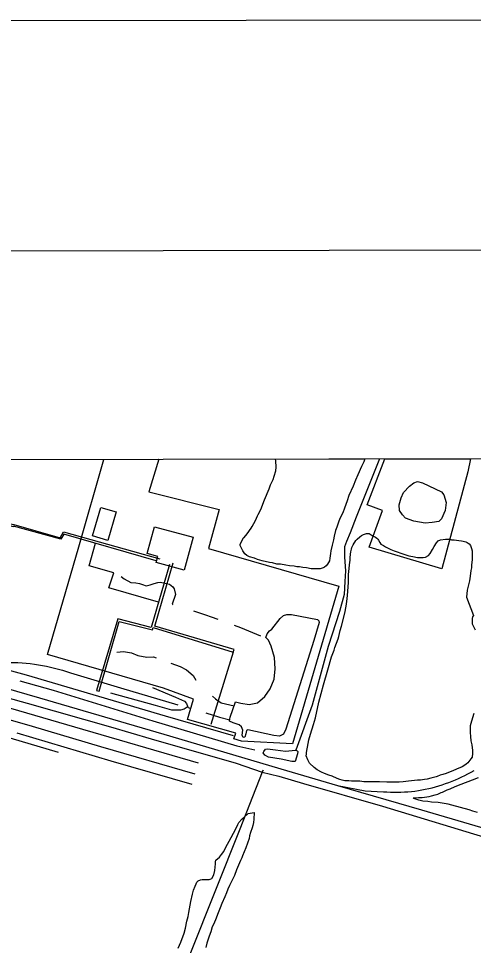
# Model space of a CAD drawing. Extents: x 3324104 to 3361979, y 612876 to 638273.
# Drawn here: x 3357754 to 3358988, y 635173 to 637690 of the extents above; entities that cross this region are included whole.
import ezdxf

# ---------------------------------------------------------------- set-up
doc = ezdxf.new("R2010")
doc.units = 0
for name, color, linetype in [('G-ANNO-NPLT', 7, 'Continuous'), ('V-ANNO-SYMB', 7, 'Continuous'), ('V-BLDG-OTLN', 7, 'Continuous'), ('V-GRID-FRAM', 7, 'Continuous'), ('V-RAIL-TRAK', 7, 'Continuous'), ('V-SITE-OTLN', 7, 'Continuous'), ('V-SITE-VEGE', 7, 'Continuous'), ('V-TOPO-SHOR', 7, 'Continuous'), ('V-UTIL-LINE', 7, 'Continuous')]:
    doc.layers.add(name, color=color, linetype=linetype)

msp = doc.modelspace()

# ---------------------------------------------------------------- linework, layer by layer
at = {"layer": 'G-ANNO-NPLT'}
msp.add_lwpolyline([(3324729.4, 613459.1), (3361396, 613523.1), (3361353.8, 637689.8), (3324687.2, 637625.8)], close=True, dxfattribs=at)
at = {"layer": 'V-ANNO-SYMB'}
msp.add_lwpolyline([(3327478.4, 614089), (3360561.6, 614146.7), (3360521.6, 637063.3), (3327438.4, 637005.5), (3327478.4, 614089)], dxfattribs=at)
at = {"layer": 'V-BLDG-OTLN'}
for points in [[(3357954.3, 636284.7), (3357976.9, 636362.1), (3358018.3, 636350), (3357995.7, 636272.6)], [(3358227.6, 636281), (3358203.3, 636192.1), (3358127.3, 636212.9), (3358131.6, 636228.7), (3358102.7, 636236.7), (3358122.6, 636309.7)]]:
    msp.add_lwpolyline(points, close=True, dxfattribs=at)
at = {"layer": 'V-GRID-FRAM'}
msp.add_lwpolyline([(3328194.1, 636440.7), (3359767.9, 636495.9), (3359807.6, 618312.1), (3328217.9, 618256.9), (3328194.1, 636440.7)], dxfattribs=at)
at = {"layer": 'V-RAIL-TRAK'}
for points in [[(3356558.7, 636166.5), (3356572.7, 636160.6), (3356586.8, 636155), (3356601, 636149.5), (3356615.3, 636144.2), (3356629.6, 636139.1), (3356644, 636134.2), (3356658.5, 636129.5), (3356673, 636125), (3356687.6, 636120.7), (3356702.2, 636116.6), (3356716.9, 636112.6), (3356929.3, 636050.8), (3357255.5, 635955.5), (3357572.7, 635863.1), (3357905.9, 635766.4), (3358241.1, 635669)], [(3358232.6, 635637.7), (3357977.2, 635712.4), (3357791.8, 635767.1), (3357479.5, 635856.7), (3357155.4, 635952.7), (3356885.4, 636033.7), (3356779.2, 636065.6), (3356765.1, 636070.3), (3356751, 636075.2), (3356737.1, 636080.2), (3356723.2, 636085.5), (3356709.4, 636091), (3356695.6, 636096.7), (3356682, 636102.6), (3356668.5, 636108.8), (3356655, 636115.1), (3356608.6, 636137)], [(3358337, 635741.6), (3358152.3, 635794.9), (3357774.8, 635906.5), (3357735.2, 635917.2), (3357721.8, 635920), (3357708.3, 635922.5), (3357694.8, 635924.9), (3357681.3, 635927), (3357667.7, 635928.9), (3357654.1, 635930.5), (3357640.5, 635932), (3357626.8, 635933.2), (3357613.2, 635934.2), (3357599.5, 635935), (3357585.8, 635935.5), (3357526, 635938.7), (3357505.8, 635941.4), (3357485.6, 635944.3), (3357465.5, 635947.4), (3357445.4, 635950.8)], [(3357463, 635945.7), (3357810.1, 635844.7), (3358147.4, 635746.6), (3358480.6, 635647.8), (3358618.8, 635607.2), (3358846.4, 635540.5), (3358991.1, 635498.6), (3359143.4, 635454.4), (3359375.6, 635388.2), (3359500.2, 635352.7), (3359668.2, 635304.3)], [(3357585.8, 635935.5), (3357619, 635937.2), (3357652.3, 635938.7), (3357685.5, 635939.9), (3357718.8, 635940.8), (3357752, 635941.4), (3357763.2, 635940.5), (3357774.3, 635939.4), (3357785.4, 635938.1), (3357796.5, 635936.6), (3357807.6, 635934.8), (3357818.6, 635932.9), (3357829.6, 635930.7), (3357840.5, 635928.3), (3357851.4, 635925.8), (3357862.2, 635923), (3357873, 635920), (3357883.8, 635916.8), (3357894.4, 635913.4)], [(3357894.4, 635913.4), (3358030.5, 635872.2), (3358185.9, 635826)], [(3358224.9, 635609.5), (3358004.8, 635673.5), (3357750.1, 635748.8)], [(3358618.8, 635607.2), (3358693.8, 635592.9), (3358710.3, 635591.7), (3358726.8, 635590.8), (3358743.3, 635590.2), (3358752.8, 635589.5), (3358762.3, 635589), (3358771.8, 635588.8), (3358781.4, 635588.7), (3358790.9, 635588.9), (3358800.4, 635589.4), (3358809.9, 635590), (3358819.4, 635590.9), (3358828.8, 635592), (3358838.2, 635593.4), (3358847.6, 635594.9), (3358857, 635596.7), (3358866.3, 635598.7), (3358875.5, 635601), (3358884.7, 635603.4), (3358893.8, 635606.1), (3358902.9, 635609), (3358911.9, 635612), (3358920.8, 635615.3), (3358929.7, 635618.7), (3358938.5, 635622.3), (3358947.2, 635626.2), (3358955.8, 635630.2), (3358964.3, 635634.4), (3358972.7, 635638.8), (3358981.1, 635643.3), (3358989.3, 635648.1)]]:
    msp.add_lwpolyline(points, dxfattribs=at)
at = {"layer": 'V-SITE-OTLN'}
for p, q in [((3357917.4, 636254.7), (3357984.9, 636492.7)), ((3357984.9, 636492.7), (3358134, 636493)), ((3358134, 636493), (3358107.3, 636404.1)), ((3358698.9, 636369.6), (3358747.4, 636494.1)), ((3358747.4, 636494.1), (3358979.8, 636494.5)), ((3358979.8, 636494.5), (3358972, 636458.5)), ((3358972, 636458.5), (3358902, 636195.4)), ((3358107.3, 636404.1), (3358298, 636356.1)), ((3358741.3, 636354), (3358698.9, 636369.6)), ((3358298, 636356.1), (3358268.7, 636250.4)), ((3358705.1, 636253.9), (3358741.3, 636354)), ((3357831.9, 635962.5), (3357917.4, 636254.7)), ((3358268.7, 636250.4), (3358622.9, 636148.4)), ((3358902, 636195.4), (3358705.1, 636253.9)), ((3358622.9, 636148.4), (3358496.8, 635720.5)), ((3358147.1, 635871.2), (3357831.9, 635962.5)), ((3358228.4, 635841.4), (3358147.1, 635871.2)), ((3358212.1, 635786.5), (3358228.4, 635841.4)), ((3358342.9, 635748.7), (3358212.1, 635786.5)), ((3358337.9, 635733.4), (3358342.9, 635748.7)), ((3358358.1, 635727), (3358337.9, 635733.4)), ((3358496.8, 635720.5), (3358358.1, 635727))]:
    msp.add_line(p, q, dxfattribs=at)
at = {"layer": 'V-SITE-VEGE'}
for p, q in [((3358450.6, 636493.6), (3358693.3, 636494)), ((3358451.8, 636489), (3358450.6, 636493.6)), ((3358452.2, 636471.4), (3358451.8, 636489)), ((3358690.1, 636485.9), (3358683.8, 636473.1)), ((3358693.3, 636494), (3358690.1, 636485.9)), ((3358446.9, 636446.7), (3358451.6, 636461.1)), ((3358451.6, 636461.1), (3358452.2, 636471.4)), ((3358683.8, 636473.1), (3358674.3, 636450.9)), ((3358437.4, 636423.5), (3358444.2, 636437.9)), ((3358444.2, 636437.9), (3358446.9, 636446.7)), ((3358667.5, 636435.9), (3358661.2, 636420)), ((3358674.3, 636450.9), (3358667.5, 636435.9)), ((3358421.1, 636382.7), (3358433.7, 636412.6)), ((3358433.7, 636412.6), (3358437.4, 636423.5)), ((3358661.2, 636420), (3358649.7, 636394.7)), ((3358649.7, 636394.7), (3358645.5, 636380.2)), ((3358410.6, 636356.4), (3358421.1, 636382.7)), ((3358638.1, 636360.1), (3358632.9, 636347.8)), ((3358645.5, 636380.2), (3358638.1, 636360.1)), ((3358396, 636327), (3358401.7, 636338.9)), ((3358401.7, 636338.9), (3358403.3, 636343)), ((3358403.3, 636343), (3358410.6, 636356.4)), ((3358632.9, 636347.8), (3358625.5, 636332.3)), ((3358384.4, 636305.4), (3358387.6, 636310.6)), ((3358387.6, 636310.6), (3358396, 636327)), ((3358616.6, 636308.1), (3358613.4, 636299.3)), ((3358621.8, 636322), (3358616.6, 636308.1)), ((3358625.5, 636332.3), (3358621.8, 636322)), ((3358365.7, 636280.7), (3358373.5, 636290)), ((3358373.5, 636290), (3358384.4, 636305.4)), ((3358609.7, 636283.8), (3358608.1, 636274)), ((3358613.4, 636299.3), (3358609.7, 636283.8)), ((3358355.2, 636262.2), (3358358.4, 636268.9)), ((3358355.2, 636258.6), (3358355.2, 636262.2)), ((3358358.2, 636251.3), (3358355.2, 636258.6)), ((3358358.4, 636268.9), (3358360.5, 636273)), ((3358360.5, 636273), (3358364.1, 636279.2)), ((3358364.1, 636279.2), (3358365.7, 636280.7)), ((3358604.4, 636260.1), (3358601.2, 636244.1)), ((3358608.1, 636274), (3358604.4, 636260.1)), ((3358361.8, 636244.6), (3358358.2, 636251.3)), ((3358367.5, 636235.7), (3358361.8, 636244.6)), ((3358373.1, 636231.6), (3358367.5, 636235.7)), ((3358600.1, 636236.8), (3358598.5, 636224.4)), ((3358601.2, 636244.1), (3358600.1, 636236.8)), ((3358380.3, 636228.4), (3358373.1, 636231.6)), ((3358393.7, 636224.2), (3358380.3, 636228.4)), ((3358401.5, 636221), (3358393.7, 636224.2)), ((3358414.9, 636217.3), (3358401.5, 636221)), ((3358434.5, 636212.6), (3358414.9, 636217.3)), ((3358442.8, 636211.5), (3358434.5, 636212.6)), ((3358454.1, 636208.3), (3358442.8, 636211.5)), ((3358463.9, 636207.7), (3358454.1, 636208.3)), ((3358478.9, 636205), (3358463.9, 636207.7)), ((3358591.6, 636207.9), (3358588.5, 636203.8)), ((3358596.9, 636216.7), (3358591.6, 636207.9)), ((3358598.5, 636224.4), (3358596.9, 636216.7)), ((3358488.7, 636203.4), (3358478.9, 636205)), ((3358501.6, 636202.3), (3358488.7, 636203.4)), ((3358508.4, 636201.2), (3358501.6, 636202.3)), ((3358515.6, 636200.7), (3358508.4, 636201.2)), ((3358524.4, 636199.1), (3358515.6, 636200.7)), ((3358534.7, 636198.5), (3358524.4, 636199.1)), ((3358547.1, 636195.8), (3358534.7, 636198.5)), ((3358554.3, 636195.2), (3358547.1, 636195.8)), ((3358563.6, 636195.2), (3358554.3, 636195.2)), ((3358571.4, 636195.7), (3358563.6, 636195.2)), ((3358579.7, 636198.2), (3358571.4, 636195.7)), ((3358583.8, 636200.2), (3358579.7, 636198.2)), ((3358588.5, 636203.8), (3358583.8, 636200.2))]:
    msp.add_line(p, q, dxfattribs=at)
for points in [[(3358651.6, 636206.5), (3358653.2, 636218.9), (3358653.3, 636225.1), (3358653.8, 636235.4), (3358655.4, 636241.6), (3358657, 636248.9), (3358657.6, 636253), (3358661.2, 636260.2), (3358668.6, 636272.1), (3358672.2, 636275.7), (3358679.5, 636282.3), (3358684.2, 636285.9), (3358689.3, 636288.5), (3358697.1, 636291.5), (3358700.7, 636291.5), (3358704.9, 636291), (3358707.4, 636289.9), (3358712.6, 636286.3), (3358719.8, 636282.6), (3358721.9, 636281), (3358726, 636278.9), (3358728, 636275.8), (3358730.1, 636273.2), (3358733.7, 636267), (3358736.7, 636262.8), (3358743.9, 636259.2), (3358749.1, 636255.5), (3358757.9, 636250.8), (3358763.5, 636248.2), (3358772.8, 636244.5), (3358799.1, 636235.6), (3358812.5, 636230.8), (3358822.8, 636228.7), (3358836.3, 636226.5), (3358851.3, 636226.4), (3358858, 636227.4), (3358865.8, 636232), (3358870.5, 636237.2), (3358876.2, 636248), (3358881.4, 636256.2), (3358887.2, 636266), (3358891.9, 636271.1), (3358898.1, 636274.2), (3358912.1, 636275.7), (3358924.5, 636275.6), (3358928.1, 636274.5), (3358933.3, 636274.5), (3358935.3, 636274), (3358942, 636273.4), (3358947.7, 636272.3), (3358955.5, 636271.8), (3358960.1, 636270.2), (3358966.8, 636268.6), (3358970.4, 636267), (3358975.6, 636263.4), (3358979.2, 636259.2), (3358982.7, 636250.9), (3358983.7, 636244.2), (3358984.1, 636230.8), (3358984.1, 636219.4), (3358982.4, 636206.5), (3358981.9, 636198.2), (3358980.3, 636190.5), (3358978.6, 636175.5), (3358976.5, 636162.6), (3358970.6, 636137.8), (3358969, 636118.7)], [(3358988.6, 635802.7), (3358982.3, 635781.5), (3358979.1, 635769.1), (3358978.5, 635751), (3358979.5, 635740.2), (3358980.9, 635728.3), (3358982.9, 635717.4), (3358985.4, 635702.4), (3358985.4, 635694.1), (3358984.3, 635684.3), (3358980.6, 635679.2), (3358972.8, 635668.9), (3358967.6, 635664.8), (3358961.4, 635660.2), (3358957.2, 635658.1), (3358941.7, 635651), (3358931.3, 635646.9), (3358924.1, 635644.4), (3358913.2, 635639.3), (3358904.9, 635636.8), (3358897.1, 635634.7), (3358888.8, 635631.7), (3358886.2, 635630.2), (3358872.2, 635627.1), (3358861.9, 635624.6), (3358854.6, 635623.6), (3358843.8, 635621.6), (3358835.5, 635621.2), (3358811.2, 635618.7), (3358796.7, 635616.8), (3358785.8, 635616.3), (3358752.8, 635616.5), (3358732.6, 635617.2), (3358690.2, 635617.4), (3358679.4, 635618.6), (3358657.1, 635618.7), (3358649.4, 635619.3), (3358643.2, 635619.3), (3358639.1, 635619.8), (3358631.8, 635621.4), (3358625.6, 635623), (3358618.4, 635626.2), (3358604.5, 635632), (3358595.7, 635635.1), (3358583.3, 635639.3), (3358575.6, 635643), (3358563.8, 635649.8), (3358556, 635655.5), (3358543.2, 635667.5), (3358538.6, 635676.3), (3358534, 635687.2), (3358534.6, 635692.4), (3358534.6, 635697), (3358536.2, 635706.8), (3358537.3, 635711.5), (3358541, 635731.1), (3358545.3, 635746.6), (3358553.7, 635772.9), (3358559, 635791), (3358568, 635833.3), (3358581.3, 635880.8), (3358592.4, 635921.5), (3358602.9, 635956.1), (3358609.8, 635974.7), (3358611.9, 635981.4), (3358620.8, 636005.6), (3358622.4, 636011.3), (3358626.2, 636028.3), (3358629.3, 636039.7), (3358638.3, 636074.8), (3358642.1, 636094.4), (3358644.2, 636106.8), (3358646.4, 636122.8), (3358648.7, 636157.9), (3358648.8, 636180.2), (3358650.5, 636196.7), (3358651.6, 636206.5)], [(3358969, 636118.7), (3358987.8, 636068.4), (3358985.2, 636065.3), (3358984.1, 636060.2), (3358984.1, 636055), (3358984.5, 636045.7), (3358992.7, 636029.6)], [(3358998.8, 635533.8), (3358985.9, 635537.5), (3358975.6, 635541.2), (3358952.9, 635547.5), (3358928.6, 635553.9), (3358919.4, 635556), (3358902.8, 635559.2), (3358891.5, 635560.8), (3358873.4, 635562), (3358864.1, 635563.6), (3358850.1, 635564.7), (3358839.8, 635566.9), (3358825.9, 635572.1), (3358824.3, 635573.7), (3358826.9, 635573.7), (3358838.3, 635574.6), (3358848.6, 635574.6), (3358867.8, 635577), (3358874, 635579.1), (3358883.8, 635582.1), (3358890.6, 635583.1), (3358899.9, 635587.7), (3358903.5, 635589.2), (3358916, 635594.8), (3358924.8, 635598.4), (3358937.8, 635604), (3358954.3, 635610.6), (3358985.4, 635622.3), (3359001, 635628.4)], [(3358186.4, 635165.2), (3358193.7, 635181.7), (3358202.7, 635206), (3358206.4, 635219.9), (3358210.6, 635239), (3358213.8, 635251.4), (3358216, 635262.2), (3358220.8, 635292.2), (3358225.1, 635311.8), (3358228.2, 635322.6), (3358232.4, 635333.5), (3358235.1, 635339.7), (3358237.7, 635344.8), (3358241.3, 635348.4), (3358247.5, 635350.9), (3358251.7, 635352), (3358270.3, 635351.8), (3358273.9, 635352.3), (3358278.1, 635354.4), (3358283.8, 635364.2), (3358286.5, 635376.5), (3358288.1, 635394.6), (3358288.2, 635400.3), (3358289.2, 635404.4), (3358299.1, 635412.6), (3358304.3, 635419.3), (3358310.1, 635428.1), (3358315.8, 635439.9), (3358324.7, 635455.9), (3358342, 635487.9), (3358348.3, 635501.3), (3358351.4, 635506.4), (3358359.7, 635515.7), (3358367, 635522.3), (3358374.3, 635529.5), (3358376.4, 635531.1), (3358392.4, 635533.5), (3358392.3, 635515.4), (3358391.2, 635506.1), (3358389.6, 635498.4), (3358387, 635492.2), (3358383.3, 635479.8), (3358380.6, 635470), (3358379, 635462.8), (3358370.1, 635437.5), (3358365.4, 635427.2), (3358361.2, 635416.4)], [(3358361.2, 635416.4), (3358359.1, 635410.2), (3358355.4, 635403), (3358352.8, 635397.3), (3358344.9, 635377.7), (3358339.1, 635362.2), (3358326, 635335.5), (3358321.3, 635325.1), (3358317.6, 635315.3), (3358312.9, 635304.5), (3358305.5, 635287), (3358300.8, 635274.6), (3358292.9, 635256.6), (3358289.3, 635246.3), (3358283, 635231.8), (3358279.3, 635223.1), (3358275.6, 635209.6), (3358270.3, 635198.3), (3358264.5, 635179.2), (3358261.4, 635166.8)]]:
    msp.add_lwpolyline(points, dxfattribs=at)
at = {"layer": 'V-TOPO-SHOR'}
msp.add_line((3358465.9, 635678.4), (3358431.9, 635684.2), dxfattribs=at)
for points in [[(3358732.6, 636494), (3358669.8, 636336), (3358652.8, 636293), (3358643, 636269.4), (3358638, 636255.5), (3358637.8, 636227), (3358640.4, 636190.1), (3358638.8, 636160.9), (3358636.5, 636126.1), (3358624.3, 636079.6), (3358593.8, 635984.4), (3358550.4, 635825.4), (3358505.8, 635702.6)], [(3358798.3, 636403), (3358813.8, 636419.6), (3358825.7, 636429.3), (3358836.1, 636432.7), (3358849.4, 636429.2), (3358900.8, 636404.4), (3358907, 636396.7), (3358913.2, 636375.1), (3358910.9, 636354.2), (3358901, 636331.2), (3358893.3, 636323.6), (3358875.9, 636320.9), (3358857, 636319), (3358825.7, 636324.7), (3358803.4, 636333.3), (3358795.1, 636341.7), (3358786.8, 636353.6), (3358786.2, 636369.6), (3358791.2, 636388.4), (3358798.3, 636403)], [(3358031.6, 636175), (3358039.9, 636168), (3358057.9, 636158.1), (3358071.8, 636157.3), (3358082.2, 636155.2), (3358089.9, 636153), (3358100.3, 636149.5), (3358110.7, 636152.2), (3358121.9, 636155.6), (3358131.6, 636158.3), (3358137.9, 636159), (3358146.9, 636157.5), (3358162.9, 636154), (3358172.6, 636146.9), (3358176.1, 636140.7), (3358179.4, 636126), (3358170.2, 636099.6), (3358172.3, 636098.2)], [(3356832.9, 636106.7), (3356920.4, 636081.8), (3357106.5, 636026.3), (3357320.4, 635962.3), (3357444.8, 635925.3), (3357643.4, 635867.7), (3357777.4, 635830.7), (3358003.2, 635766.6), (3358113.6, 635733.9), (3358344.2, 635667.7), (3358414.3, 635642.9), (3358417.8, 635649.8)], [(3358228.6, 636081.2), (3358261.2, 636070.5), (3358276.5, 636064.9), (3358294.5, 636058.5)], [(3358479.1, 635760.2), (3358472.1, 635746.3), (3358461.6, 635740.8), (3358446.2, 635743), (3358375.2, 635758.1), (3358372.4, 635756.7), (3358370.3, 635747), (3358367.4, 635737.9), (3358362.6, 635737.3), (3358360.5, 635743.6), (3358362, 635757.5), (3358358.6, 635766.6), (3358352.3, 635772.2), (3358335.6, 635777.2), (3358325.9, 635782.1), (3358327.4, 635792.6), (3358342.3, 635834.3), (3358356.9, 635830.7), (3358379.2, 635827.1), (3358401.5, 635831.8), (3358421.8, 635848.4), (3358436.6, 635869.9), (3358447.2, 635895.7), (3358450.2, 635924.2), (3358448.3, 635954.2), (3358438.7, 635985), (3358431.9, 636001.7), (3358424.2, 636008.7), (3358427.8, 636018.5), (3358434.8, 636026.8), (3358441.1, 636031.6), (3358462.9, 636060.8), (3358472.7, 636069.1), (3358481.1, 636071.8), (3358494.4, 636071), (3358564.7, 636058), (3358568.1, 636053.8), (3358569.5, 636049.6), (3358554.6, 636000.9), (3358479.1, 635760.2)], [(3356698.3, 636050.5), (3356739.9, 636026.5), (3356782.9, 636011), (3356826, 635998.2), (3356962.1, 635957.6), (3357073.9, 635927), (3357287.1, 635867.9), (3357860.8, 635697.9)], [(3358338.2, 636042.2), (3358355.6, 636035.8), (3358410.4, 636013.9)], [(3358020, 635969.3), (3358038.1, 635970.5), (3358060.4, 635966.9), (3358077.7, 635959.8), (3358102, 635955.5), (3358120.1, 635956.1), (3358127.1, 635953.3)], [(3358166.6, 635939.1), (3358192.3, 635929.9), (3358209.7, 635920.7), (3358227.7, 635905.3), (3358234.5, 635893.4)], [(3357757, 635891.3), (3357847.2, 635865.7), (3358118.1, 635782.5), (3358345.9, 635715), (3358394.5, 635703.5)], [(3358117.3, 635873.3), (3358179.7, 635847.2), (3358204, 635835.9), (3358209.5, 635829.6), (3358212.3, 635822.6), (3358210.8, 635819.9), (3358202.5, 635814.3), (3358193.4, 635811.6), (3358169.7, 635811.8), (3358125.3, 635823.9), (3358004.4, 635858.1)], [(3358280.2, 635849.3), (3358287.8, 635842.3), (3358291.3, 635839.5), (3358303.7, 635831.8), (3358338.2, 635823)], [(3358212.3, 635822.6), (3358213.6, 635818.5), (3358219.2, 635817)], [(3358261.5, 635804.2), (3358299, 635792.9), (3358326.4, 635785.7)], [(3358431.9, 635684.2), (3358421.5, 635689.8), (3358417.3, 635696.1), (3358418.7, 635699.6), (3358423.7, 635705.8), (3358429.2, 635706.5), (3358450.8, 635703.5), (3358477.9, 635700.6), (3358496, 635701.9), (3358504.3, 635703.2), (3358505.8, 635702.6), (3358509.9, 635701.1), (3358511.3, 635699.7), (3358510.5, 635692.7), (3358504.2, 635672.6), (3358495.1, 635672.6), (3358465.9, 635678.4)], [(3358414.3, 635642.9), (3358353.5, 635488.8), (3358220.5, 635152.2), (3358116.4, 634866.2), (3357940.3, 634417.8)], [(3358414.3, 635642.9), (3358459.5, 635632.2), (3358526.8, 635612.2), (3358740.7, 635551), (3359038.7, 635460.8), (3359350.5, 635370.4), (3359649.1, 635285.7), (3359770.6, 635246.8)]]:
    msp.add_lwpolyline(points, dxfattribs=at)
at = {"layer": 'V-UTIL-LINE'}
msp.add_line((3358336.1, 635969.1), (3358275.5, 635773), dxfattribs=at)
for points in [[(3358127.4, 636217.3), (3357876.8, 636289.6), (3357868.4, 636275.9), (3357739.8, 636311.4), (3357739.8, 636309.6), (3357699.1, 636320.1), (3357692, 636326.1), (3357358.3, 636422.9), (3357352.8, 636405.6), (3357309.8, 636417.2), (3357303.8, 636418.4), (3357264.9, 636428.3), (3357258.9, 636431.3), (3357125.5, 636471)], [(3357126.5, 636474.6), (3357259.8, 636435.8), (3357265.2, 636433.4), (3357305.9, 636423), (3357309.4, 636421.2), (3357349.5, 636411.3), (3357355, 636428.6), (3357692.8, 636329.4), (3357700.6, 636324), (3357740.7, 636315.4), (3357740.7, 636315.4), (3357866.3, 636279.8), (3357875.3, 636295.9), (3358136.7, 636222.4)], [(3358133.3, 636105), (3357999, 636143.6), (3358011.8, 636184.8), (3357944.8, 636203.8), (3357962.6, 636264.8)], [(3358163.3, 636207.5), (3358113, 636035.9), (3358023.3, 636059.8), (3357965.2, 635864.9), (3357972.4, 635863.6), (3358026.9, 636052), (3358117.2, 636029.3), (3358119, 636035.8), (3358336.1, 635969.1), (3358338.5, 635976.3), (3358123.2, 636040), (3358172.9, 636211.6)]]:
    msp.add_lwpolyline(points, dxfattribs=at)

doc.saveas('drawing.dxf')
